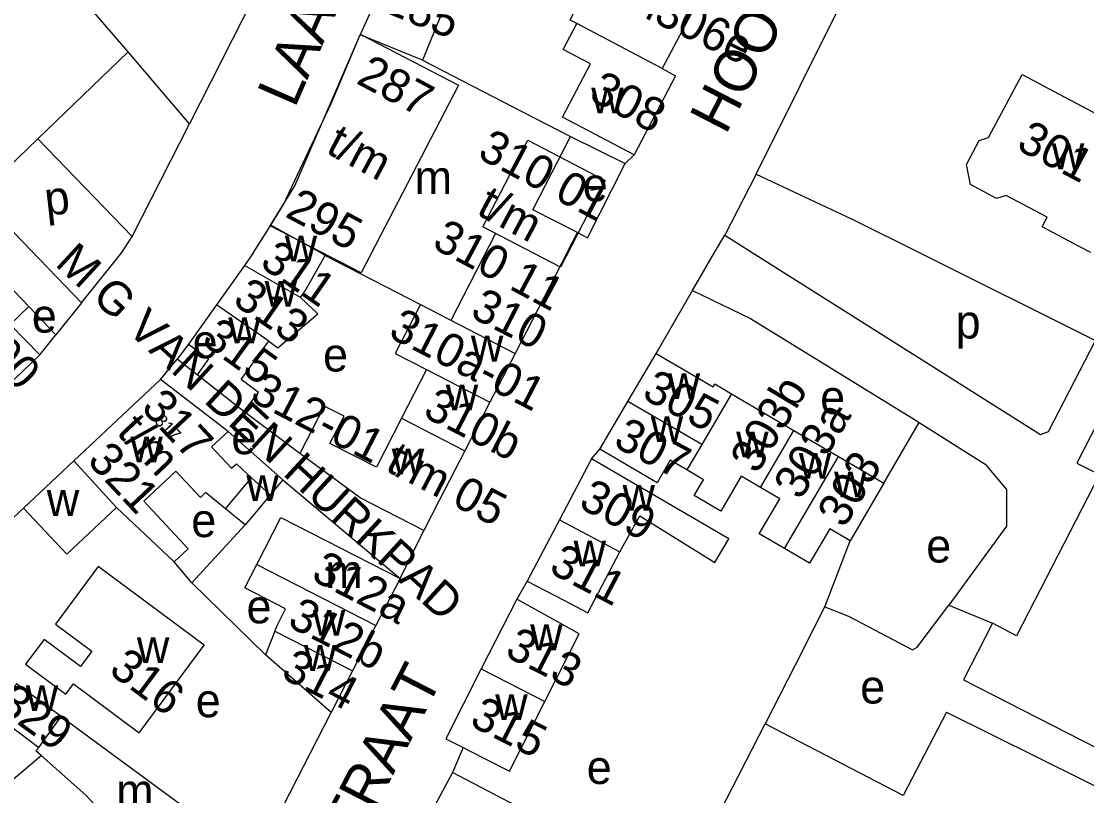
# Model space of a CAD drawing. Extents: x 159045 to 160918, y 380454 to 382516.
# Drawn here: x 160161.8 to 160288.7, y 381685.3 to 381777.5 of the extents above; entities that cross this region are included whole.
import ezdxf

# ---------------------------------------------------------------- set-up
doc = ezdxf.new("R2010")
doc.units = 0
for name, color, linetype in [('BLT_Basislijn', 7, 'Continuous'), ('BLT_Bebouwing', 7, 'Continuous'), ('BLT_Centroide', 7, 'Continuous'), ('BLT_Huisnummer', 7, 'Continuous'), ('BLT_Huisnummer_ tussenligend', 7, 'Continuous'), ('BLT_Huisnummer_reeks', 7, 'Continuous'), ('BLT_Huisnummer_zonder_bebouwing', 7, 'Continuous'), ('BLT_Onderverdeling_panden', 7, 'Continuous'), ('BLT_Plantopo', 7, 'Continuous'), ('BLT_Straatnaam', 7, 'Continuous'), ('BLT_Straatnaam_verkleind', 7, 'Continuous')]:
    doc.layers.add(name, color=color, linetype=linetype)

msp = doc.modelspace()

# ---------------------------------------------------------------- linework, layer by layer
at = {"layer": 'BLT_Basislijn'}
for p, q in [((160249.32, 381759.36), (160270.96, 381802.92)), ((160163.77, 381763.56), (160174.5, 381773.91)), ((160163.77, 381763.56), (160156.7, 381756.74)), ((160163.77, 381763.56), (160175, 381751.91)), ((160227.21, 381763.82), (160233.71, 381760.6)), ((160233.71, 381760.6), (160234.77, 381761.64)), ((160156.7, 381756.74), (160168.97, 381744.03)), ((160245.57, 381752.07), (160248.84, 381750)), ((160168.97, 381744.03), (160173.76, 381750)), ((160241.74, 381745.49), (160244.36, 381750)), ((160268.73, 381750), (160289.73, 381739.52)), ((160237.38, 381737.99), (160241.74, 381745.49)), ((160162.68, 381743.57), (160165.89, 381740.2)), ((160168.97, 381744.03), (160165.89, 381740.2)), ((160163.98, 381737.82), (160165.89, 381740.2)), ((160181.68, 381739.09), (160180.34, 381737.31)), ((160178.38, 381734.91), (160180.34, 381737.31)), ((160182.72, 381735.45), (160180.34, 381737.31)), ((160194.95, 381726.1), (160188.29, 381731.1)), ((160264.53, 381722.55), (160268.71, 381729.78)), ((160229.71, 381725.45), (160230.7, 381726.59)), ((160192.95, 381722.96), (160206.92, 381711.18)), ((160162.06, 381719.58), (160148.59, 381707.09)), ((160182.08, 381710.7), (160188.46, 381717.57)), ((160206.92, 381711.18), (160209.71, 381716.9)), ((160257.48, 381707.84), (160260.51, 381715.68)), ((160182.08, 381710.7), (160179.99, 381713.17)), ((160190.86, 381702.1), (160182.08, 381710.7)), ((160222.05, 381710.89), (160220.79, 381708.74)), ((160254.83, 381702.58), (160257.48, 381707.84)), ((160272.24, 381708.03), (160277.45, 381705.86)), ((160254.83, 381702.58), (160250.39, 381693.91)), ((160189.81, 381677.91), (160198.7, 381695.25)), ((160271.99, 381695.28), (160266.8, 381685.34)), ((160244.99, 381683.37), (160250.39, 381693.91)), ((160266.8, 381685.34), (160250.39, 381693.91)), ((160214.4, 381691.07), (160213.13, 381688.08)), ((160152.83, 381680.58), (160164.15, 381690.11))]:
    msp.add_line(p, q, dxfattribs=at)
for points in [[(160175, 381751.91), (160181.83, 381765.35)], [(160228.01, 381752.39), (160229.22, 381751.77), (160233.71, 381760.6)], [(160249.32, 381759.36), (160245.57, 381752.07)], [(160249.32, 381759.36), (160260.83, 381753.94), (160268.73, 381750)], [(160173.76, 381750), (160175, 381751.91)], [(160244.36, 381750), (160245.57, 381752.07)], [(160248.84, 381750), (160283.16, 381728.33), (160284.13, 381728.69), (160289.73, 381739.52)], [(160241.74, 381745.49), (160248.62, 381742.16), (160268.37, 381730), (160268.71, 381729.78)], [(160268.71, 381729.78), (160276.58, 381724.83), (160279.12, 381721.8), (160279.12, 381717.42), (160272.24, 381708.03)], [(160186.43, 381728.72), (160192.95, 381722.96)], [(160192.95, 381722.96), (160191.44, 381721.16)], [(160257.48, 381707.84), (160260.3, 381706.71), (160267.93, 381702.72), (160268.47, 381703.04), (160272.24, 381708.03)], [(160271.99, 381695.28), (160293.81, 381684.43)]]:
    msp.add_lwpolyline(points, dxfattribs=at)
at = {"layer": 'BLT_Bebouwing'}
for p, q in [((160197.54, 381796.36), (160181.83, 381765.35)), ((160213.81, 381783.34), (160209.57, 381772.91)), ((160243.87, 381782.84), (160238.1, 381771.91)), ((160189.46, 381750), (160191.49, 381753.28)), ((160226.78, 381750), (160228.01, 381752.39)), ((160189.46, 381750), (160188.36, 381748.46)), ((160197.97, 381749.66), (160197.37, 381750)), ((160197.97, 381749.66), (160209.32, 381743.81)), ((160226.78, 381750), (160220.59, 381737.99)), ((160188.36, 381748.46), (160185.02, 381743.78)), ((160185.02, 381743.78), (160181.68, 381739.09)), ((160159.93, 381733.93), (160163.98, 381737.82)), ((160220.59, 381737.99), (160217.6, 381732.19)), ((160234.04, 381732.29), (160237.38, 381737.99)), ((160188.29, 381731.1), (160182.72, 381735.45)), ((160210.06, 381736.08), (160207.07, 381730.28)), ((160178.38, 381734.91), (160168.04, 381725.2)), ((160186.43, 381728.72), (160178.38, 381734.91)), ((160217.6, 381732.19), (160214.61, 381726.39)), ((160230.7, 381726.59), (160234.04, 381732.29)), ((160207.07, 381730.28), (160204.08, 381724.47)), ((160253.81, 381728.84), (160259.1, 381725.74)), ((160214.61, 381726.39), (160211.61, 381720.58)), ((160168.04, 381725.2), (160162.06, 381719.58)), ((160229.71, 381725.45), (160225.88, 381718.17)), ((160259.1, 381725.74), (160264.53, 381722.55)), ((160264.53, 381722.55), (160260.51, 381715.68)), ((160211.61, 381720.58), (160209.71, 381716.9)), ((160179.99, 381713.17), (160173.12, 381719.64)), ((160189.83, 381712.88), (160192.7, 381718.47)), ((160192.7, 381718.47), (160206.92, 381711.18)), ((160225.88, 381718.17), (160222.05, 381710.89)), ((160206.92, 381711.18), (160204.03, 381705.59)), ((160220.79, 381708.74), (160216.56, 381700.43)), ((160192, 381704.93), (160190.86, 381702.1)), ((160204.03, 381705.59), (160201.25, 381700.19)), ((160201.25, 381700.19), (160198.7, 381695.25)), ((160158.59, 381695.07), (160163.88, 381691.09)), ((160213.13, 381688.08), (160207.99, 381678.54))]:
    msp.add_line(p, q, dxfattribs=at)
for points in [[(160174.5, 381773.91), (160166.43, 381783.34), (160176.98, 381804.12)], [(160227.96, 381777.28), (160227.17, 381777.7), (160229.71, 381782.96), (160232.45, 381781.62), (160233.01, 381782.78), (160230.26, 381784.13), (160231.86, 381787.33), (160234.71, 381786.25), (160236.97, 381785.4)], [(160202.16, 381775.93), (160202.3, 381776.25), (160206.74, 381786.05), (160206.79, 381786.19)], [(160234.77, 381761.64), (160226.23, 381766.15), (160229.57, 381772.49), (160226.34, 381774.19), (160227.96, 381777.28)], [(160191.49, 381753.28), (160193, 381755.72), (160198.72, 381767.83), (160202.16, 381775.93)], [(160181.83, 381765.35), (160178.57, 381769.15), (160174.5, 381773.91)], [(160209.57, 381772.91), (160222.77, 381766.11), (160227.21, 381763.82)], [(160238.1, 381771.91), (160239.7, 381771.06), (160234.77, 381761.64)], [(160289.15, 381750), (160287.77, 381750.73), (160283.36, 381753.07), (160283.97, 381754.23), (160279.1, 381756.81), (160277.95, 381756.46), (160274.84, 381758.1), (160274.35, 381760.5), (160275.87, 381763.36), (160276.99, 381763.71), (160280.97, 381771.21), (160285.39, 381768.86), (160296.26, 381763.1), (160292.4, 381755.82), (160296, 381753.91), (160293.92, 381750)], [(160228.01, 381752.39), (160222.72, 381755.11), (160227.21, 381763.82)], [(160162.68, 381743.57), (160159.23, 381747.18), (160150.79, 381755.99)], [(160195.05, 381744.67), (160195.61, 381745.44), (160197.97, 381749.66)], [(160191.27, 381739.46), (160192.32, 381738.68), (160197.11, 381742.72), (160195.05, 381744.67)], [(160163.98, 381737.82), (160160.46, 381741.45), (160162.68, 381743.57)], [(160209.32, 381743.81), (160206.32, 381737.99), (160210.06, 381736.08)], [(160181.68, 381739.09), (160184.1, 381737.34), (160182.72, 381735.45)], [(160187.96, 381734.89), (160190.73, 381738.71), (160191.27, 381739.46)], [(160237.38, 381737.99), (160244.17, 381734.01), (160244.38, 381734.37), (160246.37, 381733.2)], [(160188.29, 381731.1), (160190.05, 381733.35), (160187.96, 381734.89)], [(160246.37, 381733.2), (160253.81, 381728.84)], [(160204.08, 381724.47), (160198.54, 381727.28), (160200.23, 381730.52), (160197.86, 381731.73), (160194.95, 381726.1)], [(160298.79, 381730.09), (160297.77, 381728.09), (160290.93, 381731.6), (160287.51, 381724.95), (160290.19, 381723.57), (160280.33, 381704.38), (160277.45, 381705.86)], [(160186.43, 381728.72), (160184.45, 381726.86), (160186.82, 381724.33), (160187.4, 381724.86), (160189.21, 381723.2)], [(160241.05, 381724.12), (160239.07, 381725.28), (160237.5, 381722.6), (160230.7, 381726.59)], [(160209.71, 381716.9), (160202.16, 381720.8), (160194.95, 381726.1)], [(160233.09, 381714.38), (160235.47, 381718.68), (160244.37, 381713.1), (160246.06, 381715.93), (160229.71, 381725.45)], [(160186.12, 381719.48), (160183.74, 381721.43), (160183.12, 381720.85), (160180.19, 381723.96), (160176.38, 381720.39), (160181.67, 381714.72), (160179.99, 381713.17)], [(160249.82, 381722.03), (160247.53, 381723.37), (160245.1, 381719.22), (160241.93, 381721.07), (160243.04, 381722.96), (160241.05, 381724.12)], [(160189.21, 381723.2), (160191.44, 381721.16)], [(160252.67, 381714.76), (160249.67, 381716.52), (160252.11, 381720.69), (160249.82, 381722.03)], [(160191.44, 381721.16), (160190.18, 381719.64)], [(160162.06, 381719.58), (160167.21, 381714.09), (160173.12, 381719.64)], [(160188.46, 381717.57), (160186.12, 381719.48)], [(160190.18, 381719.64), (160188.46, 381717.57)], [(160260.51, 381715.68), (160258.07, 381717.11), (160255.67, 381713.01), (160252.67, 381714.76)], [(160222.05, 381710.89), (160226.47, 381708.56), (160229.25, 381707.1), (160233.09, 381714.38)], [(160179.54, 381706.23), (160170.95, 381712.62), (160165.85, 381705.76), (160170.18, 381702.54), (160168.82, 381700.7), (160168.5, 381700.94), (160164.49, 381703.92), (160162.3, 381700.99), (160167.1, 381697.42), (160168.01, 381698.65), (160175.82, 381692.84), (160183.55, 381703.25), (160179.54, 381706.23)], [(160192, 381704.93), (160192.34, 381705.78), (160193.27, 381707.59), (160188.4, 381710.08), (160189.83, 381712.88)], [(160224.15, 381696.57), (160228.23, 381704.6), (160225.16, 381706.31), (160220.79, 381708.74)], [(160277.45, 381705.86), (160273.99, 381699.12), (160307.61, 381681.94)], [(160198.7, 381695.25), (160190.86, 381702.1)], [(160216.56, 381700.43), (160212.34, 381692.12), (160214.4, 381691.07)], [(160166.54, 381694.78), (160161.23, 381698.66), (160158.59, 381695.07)], [(160214.4, 381691.07), (160216.79, 381689.86), (160219.92, 381688.27), (160224.15, 381696.57)], [(160166.54, 381694.78), (160182.89, 381682.72), (160189.81, 381677.91)], [(160164.15, 381690.11), (160163.5, 381690.68), (160163.88, 381691.09)], [(160176.56, 381679.33), (160172.98, 381681.62), (160169.47, 381685.4), (160164.15, 381690.11)], [(160216.67, 381674.01), (160217.67, 381675.92), (160219.74, 381679.69), (160222.1, 381678.46), (160224.13, 381682.35), (160213.13, 381688.08)]]:
    msp.add_lwpolyline(points, dxfattribs=at)
at = {"layer": 'BLT_Onderverdeling_panden'}
for p, q in [((160238.1, 381771.91), (160227.96, 381777.28)), ((160209.57, 381772.91), (160202.16, 381775.93)), ((160197.37, 381750), (160191.49, 381753.28)), ((160195.05, 381744.67), (160188.36, 381748.46)), ((160191.27, 381739.46), (160185.02, 381743.78)), ((160209.32, 381743.81), (160220.59, 381737.99)), ((160210.06, 381736.08), (160217.6, 381732.19)), ((160246.37, 381733.2), (160242.82, 381727.14)), ((160242.82, 381727.14), (160234.04, 381732.29)), ((160207.07, 381730.28), (160214.61, 381726.39)), ((160249.82, 381722.03), (160253.81, 381728.84)), ((160242.82, 381727.14), (160241.05, 381724.12)), ((160173.12, 381719.64), (160168.04, 381725.2)), ((160252.67, 381714.76), (160259.1, 381725.74)), ((160186.12, 381719.48), (160189.21, 381723.2)), ((160225.88, 381718.17), (160233.09, 381714.38)), ((160189.83, 381712.88), (160204.03, 381705.59)), ((160192, 381704.93), (160201.25, 381700.19)), ((160216.56, 381700.43), (160224.15, 381696.57)), ((160163.88, 381691.09), (160166.54, 381694.78))]:
    msp.add_line(p, q, dxfattribs=at)
at = {"layer": 'BLT_Plantopo'}
msp.add_line((160218.26, 381752.28), (160212.94, 381741.94), dxfattribs=at)
msp.add_lwpolyline([(160202.21, 381775.99), (160213.87, 381769.96), (160202.28, 381747.59), (160191.43, 381753.21), (160194.36, 381757.95), (160202.16, 381775.93)], dxfattribs=at)
msp.add_lwpolyline([(160222.11, 381763.39), (160231.34, 381758.61), (160225.99, 381748.27), (160216.76, 381753.08)], close=True, dxfattribs=at)

# ---------------------------------------------------------------- texts
at = {"layer": 'BLT_Centroide'}
for s, p in [('w', (160229.66, 381766.59)), ('w', (160284.52, 381759.94)), ('m', (160208.63, 381756.97)), ('e', (160228.65, 381756.11)), ('w', (160193.16, 381748.97)), ('w', (160190.76, 381743.56)), ('e', (160163.04, 381740.48)), ('p', (160273.06, 381739.78)), ('w', (160186.43, 381739.22)), ('e', (160182.19, 381737.43)), ('e', (160197.72, 381735.85)), ('w', (160215.33, 381737.03)), ('w', (160238.77, 381732.56)), ('w', (160212.34, 381731.22)), ('e', (160256.93, 381730.8)), ('w', (160236.75, 381727.44)), ('e', (160186.81, 381726)), ('w', (160174.77, 381725.03)), ('w', (160246.92, 381725.62)), ('w', (160205.91, 381723.59)), ('w', (160254.39, 381723.09)), ('w', (160258.59, 381720.86)), ('w', (160188.59, 381720.43)), ('w', (160164.82, 381718.65)), ('w', (160233.39, 381719.28)), ('e', (160182.03, 381716.13)), ('e', (160269.56, 381713.1)), ('w', (160227.56, 381712.64)), ('m', (160198, 381710.05)), ('e', (160188.61, 381705.86)), ('w', (160196.51, 381704.39)), ('w', (160222.39, 381702.66)), ('w', (160175.55, 381701.12)), ('w', (160195.44, 381700.2)), ('w', (160162.32, 381695.41)), ('e', (160261.7, 381696.31)), ('e', (160182.56, 381694.68)), ('w', (160218.23, 381694.34)), ('e', (160229.13, 381686.73)), ('m', (160173.08, 381683.92))]:
    msp.add_text(s, height=4, dxfattribs=at).set_placement(p)
msp.add_text('p', height=4, rotation=6.4359, dxfattribs=at).set_placement((160164.76, 381754.37))
at = {"layer": 'BLT_Huisnummer'}
for s, height, rotation, p in [('285', 4, 337.8785, (160204.7, 381778.76)), ('308', 4, 332.194, (160229.22, 381768.3)), ('301', 4, 332.0714, (160280.15, 381762.4)), ('311', 4, 325.3293, (160190.04, 381748.45)), ('310', 4, 332.719, (160215.09, 381742.42)), ('290', 4, 313.8528, (160155.32, 381739.8)), ('315', 4, 324.0468, (160183.1, 381739.28)), ('305', 4, 332.2388, (160235.55, 381732.74)), ('303b', 4, 59.0431, (160249.42, 381723.52)), ('310b', 4, 332.725, (160209.47, 381730.57)), ('303a', 4, 59.0431, (160254.6, 381720.42)), ('317', 1.5, 313.208, (160177.56, 381729.88)), ('307', 4, 332.2388, (160232.14, 381727.03)), ('303', 4, 59.0431, (160259.8, 381717.07)), ('309', 4, 332.2388, (160228.01, 381719.72)), ('311', 4, 332.2355, (160224.47, 381712)), ('312a', 4, 332.861, (160196.15, 381711.12)), ('312b', 4, 332.8557, (160193.33, 381705.6)), ('313', 4, 333.0405, (160219.22, 381702.03)), ('316', 4, 323.3881, (160172.06, 381700)), ('314', 4, 332.861, (160192.55, 381699.46)), ('329', 4, 323.9249, (160158.72, 381695.75)), ('315', 4, 333.0302, (160215.03, 381693.77))]:
    msp.add_text(s, height=height, rotation=rotation, dxfattribs=at).set_placement(p)
at = {"layer": 'BLT_Huisnummer_ tussenligend'}
msp.add_text('313', height=4, rotation=325.3293, dxfattribs=at).set_placement((160186.81, 381743.99))
at = {"layer": 'BLT_Huisnummer_reeks'}
for s, rotation, p in [('306t/m306e', 334.1493, (160222.23, 381784.64)), ('310a-01', 332.725, (160205.35, 381740.02)), ('312-01 t/m 05', 332.7219, (160188.86, 381732.44)), ('317', 313.208, (160175.93, 381731.45)), ('t/m', 313.208, (160173.01, 381728.52)), ('321', 313.206, (160169.51, 381725.12))]:
    msp.add_text(s, height=4, rotation=rotation, dxfattribs=at).set_placement(p)
at = {"layer": 'BLT_Huisnummer_zonder_bebouwing'}
for s, p in [('287', (160201.54, 381770.23)), ('t/m', (160197.9, 381761.97)), ('310 01', (160215.96, 381761.38)), ('295', (160193.07, 381754.35)), ('t/m', (160215.84, 381754.64)), ('310 11', (160210.56, 381750.66))]:
    msp.add_text(s, height=4, rotation=331.8785, dxfattribs=at).set_placement(p)
at = {"layer": 'BLT_Straatnaam'}
for s, rotation, p in [('LAAGSTRAAT', 66.396, (160194.35, 381767.11)), ('HOOGSTRAAT', 62.7544, (160245.68, 381763.93)), ('HOOGSTRAAT', 62.7544, (160190.57, 381657.66))]:
    msp.add_text(s, height=5, rotation=rotation, dxfattribs=at).set_placement(p)
at = {"layer": 'BLT_Straatnaam_verkleind'}
msp.add_text('M G VAN DEN HURKPAD', height=4, rotation=317.3949, dxfattribs=at).set_placement((160165.68, 381748.55))

doc.saveas('drawing.dxf')
